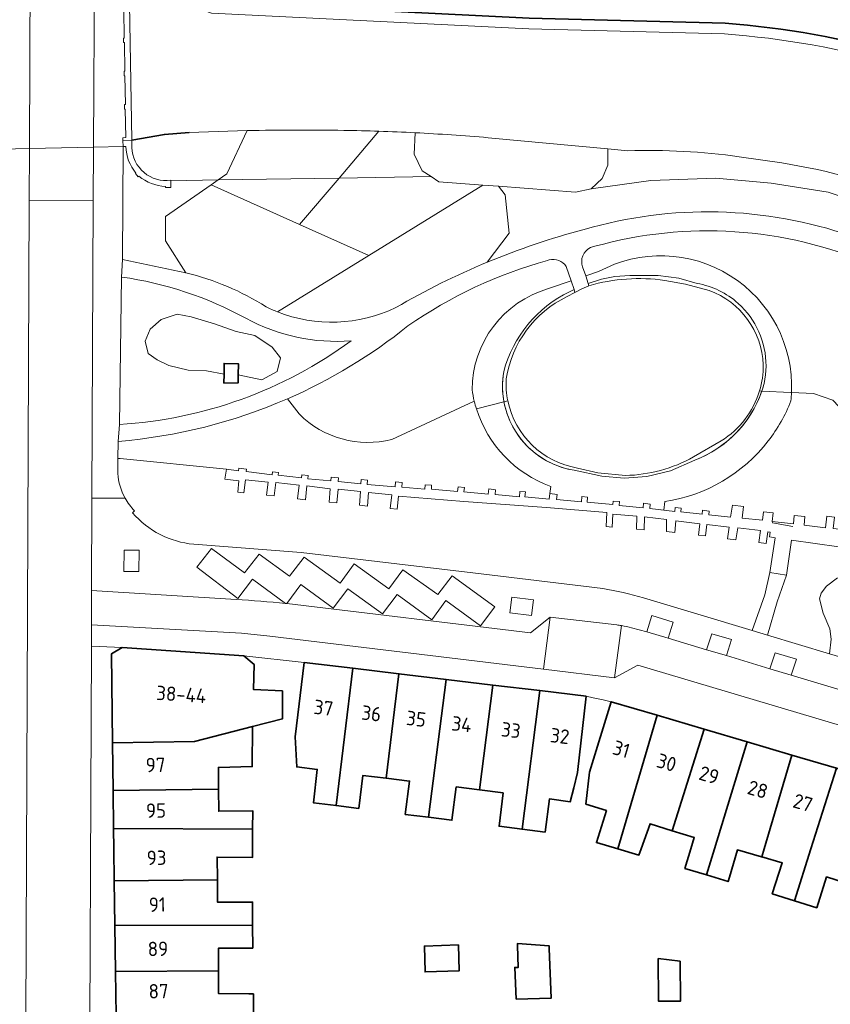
# Model space of a CAD drawing. Extents: x 150256 to 156914, y 461459 to 469481.
# Tile 305 of 656: x 155406 to 155483, y 463485 to 463578. Entities that reach past the tile are written whole.
import ezdxf
from ezdxf.enums import TextEntityAlignment as Align

# ---------------------------------------------------------------- set-up
doc = ezdxf.new("R2010")
doc.units = 0
doc.header["$LTSCALE"] = 0.75
for name, color, linetype, lineweight in [('B-RO-GK-BESCHOEIING-G', 251, 'GK-BESCHOEIING', 35), ('B-RO-GR-BEPLANTING_CULTUUR_HEESTERS-GV', 251, 'CONTINUOUS', 18), ('B-RO-GR-GROENVOORZIENING-GV', 251, 'CONTINUOUS', 18), ('B-RO-IE-TERREINAFSCHEIDING_KUNSTMATIG_HEKWERK-G', 251, 'IE-TERREINAFSCHEIDING-KUNSTMATIG', 18), ('B-RO-IE-TERREINAFSCHEIDING_KUNSTMATIG_MUUR-G', 251, 'IE-TERREINAFSCHEIDING-KUNSTMATIG-DICHT', 18), ('B-RO-IE-TERREINAFSCHEIDING_KUNSTMATIG_MUUR-GV', 251, 'CONTINUOUS', 18), ('B-RO-KW-KUNSTWERK_DEK-GV', 6, 'CONTINUOUS', 18), ('B-RO-OG-BEBOUWING-GV', 6, 'CONTINUOUS', 35), ('B-RO-OG-BEBOUWING-T18', 1, 'CONTINUOUS', 18), ('B-RO-OG-TERREIN_CULTUURSCHEIDING-GV', 251, 'CONTINUOUS', 18), ('B-RO-OG-WATER_SLOOT-GV', 251, 'CONTINUOUS', 18), ('B-RO-VH-VERHARDING_ASFALT-GV', 251, 'CONTINUOUS', 18), ('B-RO-VH-VERHARDING_BETON-GV', 251, 'CONTINUOUS', 18), ('B-RO-VH-VERHARDING_STRAATBAKSTEEN-GV', 251, 'CONTINUOUS', 18)]:
    doc.layers.add(name, color=color, linetype=linetype, lineweight=lineweight)
doc.styles.add('NLCS-ISO-M200-T18', font='NLCS-ISO.ttf', dxfattribs={"height": 360})
doc.linetypes.add('GK-BESCHOEIING', pattern='A,30,-5,[1,NLCS.SHX,S=1,R=0,X=0,Y=0],-5', length=40)
doc.linetypes.add('IE-TERREINAFSCHEIDING-KUNSTMATIG', pattern='A,4,[82,NLCS.SHX,S=0.75,R=90,X=0,Y=0],4,-2', length=10)
doc.linetypes.add('IE-TERREINAFSCHEIDING-KUNSTMATIG-DICHT', pattern='A,8,-1,[82,NLCS.SHX,S=0.75,R=90,X=0,Y=0],-1', length=10)

msp = doc.modelspace()

# ---------------------------------------------------------------- linework, layer by layer
at = {"layer": 'B-RO-GK-BESCHOEIING-G'}
for points in [[(155422.105, 463580.273), (155424.672, 463579.372), (155454.295, 463577.894), (155472.66, 463577.422)], [(155416.998, 463566.467), (155420.074, 463567.008), (155422.379, 463567.186)]]:
    msp.add_lwpolyline(points, dxfattribs=at)
msp.add_lwpolyline([(155489.224, 463574.456, 0.05276), (155472.66, 463577.422)], format="xyb", dxfattribs=at)
at = {"layer": 'B-RO-GR-BEPLANTING_CULTUUR_HEESTERS-GV'}
for points in [[(155431.624, 463542.223, -0.082651), (155415.74, 463538.222)], [(155476.094, 463542.889, -0.221934), (155469.824, 463536.466)], [(155478.839, 463542.026, 0.015373), (155478.899, 463542.807)], [(155478.899, 463542.807, -0.015373), (155478.839, 463542.026)], [(155449.338, 463541.272, -0.018284), (155449.137, 463541.988)], [(155456.306, 463533.989, -0.232895), (155449.338, 463541.272)], [(155449.338, 463541.272, 0.232895), (155456.306, 463533.989)], [(155458.517, 463535.506, -0.316225), (155451.922, 463541.927)], [(155476.714, 463538.266, 0.07217), (155478.839, 463542.026)], [(155478.839, 463542.026, -0.07217), (155476.714, 463538.266)], [(155441.4, 463538.405, -0.265829), (155432.718, 463540.791)], [(155467.006, 463532.577, 0.193745), (155476.714, 463538.266)], [(155476.714, 463538.266, -0.193745), (155467.006, 463532.577)]]:
    msp.add_lwpolyline(points, format="xyb", dxfattribs=at)
for points in [[(155432.718, 463540.791), (155431.624, 463542.223)], [(155478.899, 463542.807), (155478.825, 463542.811), (155476.112, 463542.941), (155476.094, 463542.889)], [(155482.768, 463542.073), (155480.962, 463542.71), (155478.899, 463542.807)], [(155449.137, 463541.988), (155441.4, 463538.405)], [(155451.922, 463541.927), (155449.338, 463541.272)], [(155415.74, 463538.222), (155415.709, 463536.627), (155415.917, 463536.606), (155425.884, 463535.621), (155427.014, 463535.467), (155427.045, 463535.705), (155427.759, 463535.612), (155427.728, 463535.404), (155430.167, 463535.094), (155430.198, 463535.362), (155430.763, 463535.3), (155430.732, 463535.062), (155432.934, 463534.813), (155432.965, 463535.081), (155433.56, 463535.019), (155433.528, 463534.721), (155435.67, 463534.533), (155435.702, 463534.86), (155436.386, 463534.797), (155436.355, 463534.47), (155438.496, 463534.251), (155438.528, 463534.638), (155439.123, 463534.576), (155439.091, 463534.189), (155441.709, 463533.968), (155441.741, 463534.414), (155442.366, 463534.352), (155442.334, 463533.935), (155444.506, 463533.746), (155444.538, 463534.133), (155445.133, 463534.101), (155445.131, 463533.743), (155447.57, 463533.523), (155447.632, 463533.97), (155448.227, 463533.907), (155448.165, 463533.491), (155450.426, 463533.272), (155450.488, 463533.777), (155451.113, 463533.685), (155451.081, 463533.239), (155453.372, 463533.02), (155453.404, 463533.525), (155453.939, 463533.493), (155453.877, 463533.017), (155456.168, 463532.798), (155456.23, 463533.333), (155456.306, 463533.989)], [(155469.824, 463536.466), (155467.555, 463535.47), (155465.311, 463534.925), (155463.2, 463534.767), (155461.09, 463534.961), (155458.517, 463535.506)], [(155456.306, 463533.989), (155456.23, 463533.333), (155456.914, 463533.241), (155456.852, 463532.765), (155459.203, 463532.545), (155459.235, 463533.051), (155459.77, 463532.989), (155459.738, 463532.513), (155462.148, 463532.293), (155462.179, 463532.621), (155462.744, 463532.588), (155462.713, 463532.201), (155464.974, 463531.982), (155465.006, 463532.429), (155465.63, 463532.336), (155465.598, 463531.92), (155466.91, 463531.764), (155467.006, 463532.577)], [(155467.006, 463532.577), (155466.91, 463531.764)], [(155466.91, 463531.764), (155467.948, 463531.641), (155467.98, 463532.027), (155468.545, 463531.965), (155468.514, 463531.608), (155470.507, 463531.39), (155470.538, 463531.777), (155471.163, 463531.685), (155471.131, 463531.328), (155473.184, 463531.11), (155473.368, 463532.24), (155474.379, 463532.116), (155474.255, 463531.015), (155476.159, 463530.828), (155476.281, 463531.601), (155477.174, 463531.508), (155477.081, 463530.704), (155479.074, 463530.487), (155479.137, 463531.26), (155480.148, 463531.166), (155480.085, 463530.363), (155482.078, 463530.115), (155482.202, 463531.216), (155482.916, 463531.123)]]:
    msp.add_lwpolyline(points, dxfattribs=at)
at = {"layer": 'B-RO-GR-GROENVOORZIENING-GV'}
for points in [[(155416.273, 463526.03), (155417.676, 463526.022), (155417.688, 463528.025), (155416.285, 463528.034)], [(155454.678, 463523.373), (155452.671, 463523.627), (155452.482, 463522.132), (155454.489, 463521.879)], [(155465.327, 463520.377), (155467.329, 463519.77), (155467.785, 463521.272), (155465.782, 463521.879)], [(155472.782, 463518.135), (155473.272, 463519.631), (155471.425, 463520.185), (155470.935, 463518.688)], [(155478.857, 463516.313), (155479.35, 463517.809), (155477.37, 463518.403), (155476.877, 463516.907)]]:
    msp.add_lwpolyline(points, close=True, dxfattribs=at)
at = {"layer": 'B-RO-IE-TERREINAFSCHEIDING_KUNSTMATIG_HEKWERK-G'}
for points in [[(155473.889, 463551.16, 0.139607), (155470.035, 463553.036)], [(155458.067, 463552.257, 0.217634), (155451.898, 463544.765)], [(155476.506, 463545.284, 0.214626), (155473.889, 463551.16)], [(155451.898, 463544.765, 0.417188), (155458.517, 463535.506)], [(155469.824, 463536.466, 0.241467), (155476.327, 463543.642)]]:
    msp.add_lwpolyline(points, format="xyb", dxfattribs=at)
msp.add_lwpolyline([(155476.327, 463543.642), (155476.46, 463544.458), (155476.506, 463545.284)], dxfattribs=at)
at = {"layer": 'B-RO-IE-TERREINAFSCHEIDING_KUNSTMATIG_MUUR-G'}
for points in [[(155442.366, 463534.352), (155441.741, 463534.414), (155441.709, 463533.968), (155439.091, 463534.189), (155439.123, 463534.576), (155438.528, 463534.638), (155438.496, 463534.251), (155436.355, 463534.47), (155436.386, 463534.797), (155435.702, 463534.86), (155435.67, 463534.533), (155433.528, 463534.721), (155433.56, 463535.019), (155432.965, 463535.081), (155432.934, 463534.813), (155430.732, 463535.062), (155430.763, 463535.3), (155430.198, 463535.362), (155430.167, 463535.094), (155427.728, 463535.404), (155427.759, 463535.612), (155427.045, 463535.705), (155427.014, 463535.467), (155425.884, 463535.621), (155425.731, 463534.669), (155427.039, 463534.514), (155426.945, 463533.473), (155427.51, 463533.411), (155427.665, 463534.63), (155429.807, 463534.382)], [(155429.807, 463534.382), (155429.652, 463533.192), (155430.366, 463533.099), (155430.521, 463534.349), (155432.722, 463534.1), (155432.537, 463532.821), (155433.311, 463532.728), (155433.436, 463534.037), (155435.607, 463533.759), (155435.512, 463532.509), (155436.226, 463532.447), (155436.351, 463533.755), (155438.463, 463533.507), (155438.368, 463532.228), (155439.111, 463532.135), (155439.207, 463533.414), (155441.408, 463533.196), (155441.253, 463531.917), (155441.908, 463531.854), (155442.032, 463533.074), (155448.161, 463532.568)], [(155456.914, 463533.241), (155456.23, 463533.333), (155456.168, 463532.798), (155453.877, 463533.017), (155453.939, 463533.493), (155453.404, 463533.525), (155453.372, 463533.02), (155451.081, 463533.239), (155451.113, 463533.685), (155450.488, 463533.777), (155450.426, 463533.272), (155448.165, 463533.491), (155448.227, 463533.907), (155447.632, 463533.97), (155447.57, 463533.523), (155445.131, 463533.743), (155445.133, 463534.101), (155444.538, 463534.133), (155444.506, 463533.746), (155442.334, 463533.935), (155442.366, 463534.352)], [(155477.081, 463530.704), (155477.174, 463531.508), (155476.281, 463531.601), (155476.159, 463530.828), (155474.255, 463531.015), (155474.379, 463532.116), (155473.368, 463532.24), (155473.184, 463531.11), (155471.131, 463531.328), (155471.163, 463531.685), (155470.538, 463531.777), (155470.507, 463531.39), (155468.514, 463531.608), (155468.545, 463531.965), (155467.98, 463532.027), (155467.948, 463531.641), (155465.598, 463531.92), (155465.63, 463532.336), (155465.006, 463532.429), (155464.974, 463531.982), (155462.713, 463532.201), (155462.744, 463532.588), (155462.179, 463532.621), (155462.148, 463532.293), (155459.738, 463532.513), (155459.77, 463532.989), (155459.235, 463533.051), (155459.203, 463532.545), (155456.852, 463532.765), (155456.914, 463533.241)], [(155448.161, 463532.568), (155455.897, 463532.025), (155461.579, 463531.552), (155461.513, 463530.243), (155462.078, 463530.181), (155462.144, 463531.401), (155464.375, 463531.211), (155464.339, 463529.991), (155465.083, 463529.928), (155465.119, 463531.148), (155467.171, 463530.9), (155467.166, 463529.769), (155467.939, 463529.676), (155468.033, 463530.777), (155470.294, 463530.499), (155470.17, 463529.428), (155470.824, 463529.365), (155470.949, 463530.436), (155473.06, 463530.188), (155472.906, 463529.087), (155473.68, 463528.994), (155473.864, 463530.124), (155475.976, 463529.876), (155475.821, 463528.746), (155476.505, 463528.654), (155476.66, 463529.754), (155476.892, 463529.72), (155476.845, 463529.259)], [(155417.271, 463531.696), (155417.085, 463531.526)], [(155487.61, 463529.345), (155485.588, 463529.652), (155485.65, 463530.336), (155484.817, 463530.4), (155484.785, 463529.834), (155482.792, 463530.052), (155482.916, 463531.123), (155482.202, 463531.216), (155482.078, 463530.115), (155480.085, 463530.363), (155480.148, 463531.166), (155479.137, 463531.26), (155479.074, 463530.487), (155477.081, 463530.704)], [(155477.081, 463530.704), (155477.108, 463530.583), (155479.028, 463530.235)], [(155422.815, 463528.582), (155432.9, 463527.79), (155448.992, 463525.898), (155461.188, 463524.411)], [(155475.21, 463520.474), (155465.023, 463523.559)], [(155476.645, 463520.039), (155482.449, 463518.308)]]:
    msp.add_lwpolyline(points, dxfattribs=at)
for points in [[(155417.085, 463531.526, 0.19689), (155422.815, 463528.582)], [(155461.188, 463524.411, -0.026616), (155465.023, 463523.559)]]:
    msp.add_lwpolyline(points, format="xyb", dxfattribs=at)
at = {"layer": 'B-RO-IE-TERREINAFSCHEIDING_KUNSTMATIG_MUUR-GV'}
for points in [[(155416.258, 463578.705), (155416.296, 463576.04), (155416.221, 463576.036), (155416.239, 463575.612), (155416.314, 463575.615), (155416.367, 463572.926), (155416.292, 463572.926), (155416.291, 463572.492), (155416.366, 463572.492), (155416.402, 463569.802), (155416.327, 463569.803), (155416.323, 463569.386), (155416.398, 463569.386), (155416.437, 463566.702), (155416.172, 463566.695), (155416.179, 463566.446), (155416.998, 463566.467), (155416.769, 463581.087)], [(155416.998, 463566.467), (155416.179, 463566.446), (155416.194, 463565.865), (155416.459, 463565.872)], [(155417.001, 463565.782), (155416.998, 463566.467)], [(155417.397, 463563.375), (155417.342, 463563.323), (155417.614, 463563.033), (155417.669, 463563.085)], [(155420.165, 463562.115), (155420.164, 463562.02), (155420.66, 463562.011), (155420.67, 463562.663), (155420.671, 463562.7)]]:
    msp.add_lwpolyline(points, dxfattribs=at)
for points in [[(155416.459, 463565.872, 0.174506), (155417.397, 463563.375)], [(155420.671, 463562.7, -0.441357), (155417.001, 463565.782)], [(155417.669, 463563.085, 0.156309), (155420.165, 463562.115)]]:
    msp.add_lwpolyline(points, format="xyb", dxfattribs=at)
at = {"layer": 'B-RO-KW-KUNSTWERK_DEK-GV'}
msp.add_lwpolyline([(155415.941, 463582.114), (155415.917, 463582.626), (155413.503, 463582.593), (155407.437, 463582.509), (155404.607, 463582.469), (155404.623, 463581.847), (155403.726, 463581.825), (155403.742, 463580.798), (155403.965, 463566.141), (155404.779, 463566.153), (155404.787, 463565.626), (155407.398, 463565.681), (155413.406, 463565.807), (155416.194, 463565.865), (155416.179, 463566.446), (155416.998, 463566.467), (155416.769, 463581.087), (155416.752, 463582.153)], close=True, dxfattribs=at)
at = {"layer": 'B-RO-OG-BEBOUWING-GV'}
for points in [[(155425.658, 463544.518), (155425.654, 463543.687), (155426.994, 463543.711), (155426.997, 463544.457), (155427.002, 463545.496), (155425.663, 463545.533)], [(155415.208, 463509.95), (155422.885, 463510.068), (155428.328, 463511.472), (155431.13, 463512.203), (155431.142, 463514.822), (155428.434, 463514.954), (155428.475, 463517.305), (155427.53, 463518.111), (155416.102, 463518.882), (155415.115, 463518.288)], [(155436.165, 463504.069), (155437.757, 463516.944), (155433.179, 463517.488), (155432.342, 463510.531), (155432.477, 463507.702), (155434.411, 463507.455), (155434.038, 463504.332)], [(155437.757, 463516.944), (155436.165, 463504.069), (155438.292, 463503.806), (155438.694, 463506.899), (155440.88, 463506.636), (155442.06, 463516.429)], [(155444.851, 463502.971), (155446.495, 463515.899), (155442.06, 463516.429), (155440.88, 463506.636), (155443.066, 463506.372), (155442.664, 463503.249)], [(155450.884, 463515.374), (155446.495, 463515.899), (155444.851, 463502.971), (155447.037, 463502.693), (155447.438, 463505.816), (155449.64, 463505.537)], [(155455.299, 463514.846), (155450.884, 463515.374), (155449.64, 463505.537), (155451.841, 463505.259), (155451.469, 463502.136), (155453.625, 463501.858)], [(155458.814, 463507.16), (155459.622, 463514.328), (155455.299, 463514.846), (155453.625, 463501.858), (155455.781, 463501.58), (155456.183, 463504.703), (155458.146, 463504.425), (155458.467, 463505.74)], [(155466.283, 463512.54), (155461.971, 463513.812), (155459.945, 463507.215), (155459.603, 463504.21), (155461.535, 463503.606), (155460.598, 463500.604), (155462.607, 463500.01)], [(155467.702, 463501.716), (155470.696, 463511.238), (155466.283, 463512.54), (155462.607, 463500.01), (155464.581, 463499.425), (155464.787, 463500), (155465.636, 463502.366)], [(155415.256, 463505.499), (155425.146, 463505.595), (155425.126, 463507.648), (155428.311, 463507.722), (155428.328, 463511.472), (155422.885, 463510.068), (155415.208, 463509.95)], [(155470.696, 463511.238), (155467.702, 463501.716), (155469.767, 463501.067), (155469.442, 463500), (155468.89, 463498.184), (155470.916, 463497.562), (155471.664, 463500), (155474.749, 463510.042)], [(155474.749, 463510.042), (155471.664, 463500), (155470.916, 463497.562), (155472.941, 463496.94), (155473.074, 463497.356), (155473.829, 463499.92), (155476.079, 463499.266), (155476.114, 463499.256), (155476.333, 463500), (155478.932, 463508.808)], [(155479.175, 463495.146), (155480.713, 463500), (155483.115, 463507.574), (155478.932, 463508.808), (155476.333, 463500), (155476.114, 463499.256), (155478.03, 463498.699), (155477.088, 463495.808)], [(155483.115, 463507.574), (155480.713, 463500), (155479.175, 463495.146), (155481.261, 463494.485), (155482.179, 463497.384), (155484.015, 463496.802), (155484.05, 463496.877), (155485.35, 463499.413), (155485.533, 463500), (155487.5, 463506.28)], [(155425.146, 463505.595), (155415.256, 463505.499), (155415.295, 463501.915), (155428.342, 463501.855), (155428.35, 463503.585), (155425.166, 463503.541)], [(155415.295, 463501.915), (155415.316, 463500), (155415.361, 463497.017), (155425.032, 463497.122), (155425.009, 463499.235), (155428.33, 463499.21), (155428.333, 463500), (155428.342, 463501.855)], [(155415.361, 463497.017), (155415.425, 463492.812), (155428.338, 463492.863), (155428.33, 463495.021), (155425.055, 463495.008), (155425.032, 463497.122)], [(155415.49, 463488.526), (155425.14, 463488.564), (155425.132, 463490.692), (155428.347, 463490.704), (155428.338, 463492.863), (155415.425, 463492.812)], [(155447.65, 463491.026), (155444.461, 463490.892), (155444.528, 463488.473), (155447.703, 463488.567)], [(155456.176, 463490.68), (155456.168, 463490.911), (155453.191, 463491.148), (155453.197, 463490.965), (155453.264, 463488.893), (155452.931, 463488.892), (155453.077, 463485.92), (155456.336, 463486.01)], [(155468.45, 463489.493), (155466.395, 463489.723), (155466.411, 463485.734), (155468.495, 463485.742)], [(155425.14, 463488.564), (155415.49, 463488.526), (155415.553, 463484.374), (155428.417, 463484.334), (155428.423, 463486.418), (155427.973, 463486.421), (155425.149, 463486.435)]]:
    msp.add_lwpolyline(points, close=True, dxfattribs=at)
at = {"layer": 'B-RO-OG-TERREIN_CULTUURSCHEIDING-GV'}
for points in [[(155416.459, 463565.872), (155416.194, 463565.865), (155416.12, 463555.272), (155422.072, 463554.025), (155420.153, 463557.026), (155420.153, 463559.319), (155424.44, 463562.277)], [(155417.669, 463563.085), (155417.614, 463563.033), (155417.342, 463563.323), (155417.397, 463563.375)], [(155424.44, 463562.277), (155425.101, 463562.733), (155420.67, 463562.663), (155420.66, 463562.011), (155420.164, 463562.02), (155420.165, 463562.115)], [(155534.801, 463527.631), (155528.028, 463532.536), (155523.468, 463536.415), (155518.401, 463541.306), (155512.641, 463545.911), (155506.806, 463550.002), (155500.667, 463554.124), (155490.24, 463558.997), (155482.326, 463561.581), (155476.994, 463562.434), (155471.786, 463562.894), (155465.709, 463562.693), (155460.107, 463561.9), (155458.625, 463561.603), (155451.394, 463562.146), (155452.043, 463561.351), (155452.424, 463557.752), (155450.359, 463555.025)], [(155430.66, 463550.369), (155439.234, 463555.658), (155432.754, 463558.557), (155424.44, 463562.277), (155420.153, 463559.319), (155420.153, 463557.026), (155422.072, 463554.025)], [(155451.394, 463562.146), (155449.933, 463562.256), (155439.234, 463555.658), (155430.66, 463550.369)], [(155450.359, 463555.025), (155452.424, 463557.752), (155452.043, 463561.351), (155451.394, 463562.146)], [(155456.098, 463552.548), (155458.22, 463553.267), (155457.765, 463554.621)], [(155459.303, 463554.585), (155459.588, 463553.73), (155460.789, 463554.137)], [(155416.041, 463553.628), (155415.842, 463539.801)], [(155458.494, 463552.45), (155458.22, 463553.267), (155456.098, 463552.548)], [(155460.789, 463554.137), (155459.588, 463553.73), (155459.822, 463553.028), (155461.055, 463553.444), (155462.314, 463553.67), (155463.726, 463553.767), (155466.374, 463553.767), (155468.32, 463553.532), (155470.035, 463553.036)], [(155470.035, 463553.036), (155468.32, 463553.532), (155466.374, 463553.767), (155463.726, 463553.767), (155462.314, 463553.67), (155461.055, 463553.444), (155459.822, 463553.028), (155459.893, 463552.816)], [(155467.01, 463553.31), (155468.949, 463552.961), (155471.175, 463552.366)], [(155457.837, 463551.798), (155458.581, 463552.192), (155458.494, 463552.45), (155458.067, 463552.257)], [(155458.067, 463552.257), (155458.494, 463552.45)], [(155476.327, 463543.642), (155476.46, 463544.458), (155476.506, 463545.284)], [(155476.506, 463545.284), (155476.46, 463544.458), (155476.327, 463543.642)], [(155431.624, 463542.223), (155432.718, 463540.791)], [(155475.896, 463542.951), (155476.112, 463542.941)], [(155476.094, 463542.889), (155476.112, 463542.941), (155475.896, 463542.951)], [(155476.112, 463542.941), (155478.825, 463542.811), (155478.899, 463542.807)], [(155478.899, 463542.807), (155480.962, 463542.71), (155482.768, 463542.073), (155483.9, 463540.905), (155484.874, 463539.578), (155486.136, 463537.171), (155486.773, 463534.883), (155487.039, 463532.794), (155487.242, 463529.401), (155487.61, 463529.345)], [(155441.4, 463538.405), (155449.137, 463541.988)], [(155449.338, 463541.272), (155451.922, 463541.927)], [(155451.922, 463541.927), (155452.285, 463542.019)], [(155452.285, 463542.019), (155451.922, 463541.927)], [(155472.294, 463538.267), (155469.699, 463536.761)], [(155415.709, 463536.627), (155415.682, 463535.213)], [(155465.023, 463523.559), (155475.21, 463520.474), (155476.399, 463523.833), (155476.858, 463525.91), (155477.363, 463529.179), (155476.845, 463529.259), (155476.892, 463529.72), (155476.66, 463529.754), (155476.505, 463528.654), (155475.821, 463528.746), (155475.976, 463529.876), (155473.864, 463530.124), (155473.68, 463528.994), (155472.906, 463529.087), (155473.06, 463530.188), (155470.949, 463530.436), (155470.824, 463529.365), (155470.17, 463529.428), (155470.294, 463530.499), (155468.033, 463530.777), (155467.939, 463529.676), (155467.166, 463529.769), (155467.171, 463530.9), (155465.119, 463531.148), (155465.083, 463529.928), (155464.339, 463529.991), (155464.375, 463531.211), (155462.144, 463531.401), (155462.078, 463530.181), (155461.513, 463530.243), (155461.579, 463531.552), (155455.897, 463532.025), (155448.161, 463532.568), (155442.032, 463533.074), (155441.908, 463531.854), (155441.253, 463531.917), (155441.408, 463533.196), (155439.207, 463533.414), (155439.111, 463532.135), (155438.368, 463532.228), (155438.463, 463533.507), (155436.351, 463533.755), (155436.226, 463532.447), (155435.512, 463532.509), (155435.607, 463533.759), (155433.436, 463534.037), (155433.311, 463532.728), (155432.537, 463532.821), (155432.722, 463534.1), (155430.521, 463534.349), (155430.366, 463533.099), (155429.652, 463533.192), (155429.807, 463534.382), (155427.665, 463534.63), (155427.51, 463533.411), (155426.945, 463533.473), (155427.039, 463534.514), (155425.731, 463534.669), (155425.884, 463535.621), (155415.917, 463536.606), (155415.709, 463536.627)], [(155458.517, 463535.506), (155461.09, 463534.961), (155463.2, 463534.767), (155465.311, 463534.925), (155467.555, 463535.47), (155469.824, 463536.466)], [(155463.317, 463535.022), (155460.739, 463535.256), (155458.805, 463535.724)], [(155417.271, 463531.696), (155417.085, 463531.526)], [(155422.815, 463528.582), (155432.9, 463527.79), (155448.992, 463525.898), (155461.188, 463524.411)], [(155485.55, 463528.015), (155478.888, 463528.967), (155478.428, 463525.661), (155477.536, 463523.175), (155476.645, 463520.039), (155482.449, 463518.308), (155482.608, 463519.677), (155482.503, 463520.638), (155481.878, 463522.097), (155481.53, 463523.452), (155481.691, 463523.975), (155482.171, 463524.641), (155483.211, 463525.413)]]:
    msp.add_lwpolyline(points, dxfattribs=at)
for points in [[(155417.397, 463563.375, -0.174506), (155416.459, 463565.872)], [(155420.165, 463562.115, -0.156309), (155417.669, 463563.085)], [(155459.438, 463558.084, -0.15578), (155484.499, 463557.478)], [(155450.359, 463555.025, -0.0338), (155459.438, 463558.084)], [(155486.401, 463554.809, 0.170861), (155460.45, 463556.511)], [(155460.035, 463556.387, 0.390682), (155459.303, 463554.585)], [(155460.45, 463556.511, 0.076737), (155460.035, 463556.387)], [(155455.99, 463555.18, 0.083833), (155442.914, 463549.054)], [(155456.159, 463555.229, 0.028874), (155455.99, 463555.18)], [(155457.765, 463554.621, 0.306297), (155456.159, 463555.229)], [(155478.899, 463542.807, 0.583781), (155460.789, 463554.137)], [(155460.789, 463554.137, -0.583781), (155478.899, 463542.807)], [(155441.777, 463550.767, -0.033797), (155450.359, 463555.025)], [(155427.714, 463549.764, 0.090297), (155416.041, 463553.628)], [(155422.072, 463554.025, -0.082111), (155429.607, 463550.838)], [(155459.893, 463552.816, -0.106789), (155467.01, 463553.31)], [(155456.098, 463552.548, 0.333081), (155448.928, 463543.059)], [(155448.928, 463543.059, -0.333081), (155456.098, 463552.548)], [(155473.889, 463551.16, 0.139607), (155470.035, 463553.036)], [(155470.035, 463553.036, -0.139607), (155473.889, 463551.16)], [(155471.175, 463552.366, -0.304804), (155476.243, 463545.397)], [(155458.067, 463552.257, 0.217634), (155451.898, 463544.765)], [(155451.898, 463544.765, -0.217634), (155458.067, 463552.257)], [(155452.122, 463544.082, -0.244579), (155457.837, 463551.798)], [(155429.607, 463550.838, 0.019818), (155430.66, 463550.369)], [(155430.66, 463550.369, 0.209408), (155441.777, 463550.767)], [(155476.506, 463545.284, 0.214626), (155473.889, 463551.16)], [(155473.889, 463551.16, -0.214626), (155476.506, 463545.284)], [(155437.573, 463547.637, -0.142936), (155427.714, 463549.764)], [(155442.914, 463549.054, -0.066374), (155431.624, 463542.223)], [(155415.842, 463539.801, 0.143573), (155437.573, 463547.637)], [(155476.243, 463545.397, -0.07562), (155475.896, 463542.951)], [(155451.898, 463544.765, 0.089499), (155451.922, 463541.927)], [(155451.922, 463541.927, -0.089499), (155451.898, 463544.765)], [(155452.285, 463542.019, -0.064488), (155452.122, 463544.082)], [(155476.112, 463542.941, 0.018991), (155476.327, 463543.642)], [(155476.327, 463543.642, -0.018991), (155476.112, 463542.941)], [(155448.928, 463543.059, 0.025163), (155449.137, 463541.988)], [(155449.137, 463541.988, -0.025163), (155448.928, 463543.059)], [(155469.824, 463536.466, 0.221934), (155476.094, 463542.889)], [(155475.896, 463542.951, -0.184621), (155472.294, 463538.267)], [(155449.137, 463541.988, 0.018284), (155449.338, 463541.272)], [(155451.922, 463541.927, 0.316225), (155458.517, 463535.506)], [(155458.805, 463535.724, -0.308313), (155452.285, 463542.019)], [(155432.718, 463540.791, 0.265829), (155441.4, 463538.405)], [(155469.699, 463536.761, -0.122051), (155463.317, 463535.022)], [(155415.682, 463535.213, 0.106746), (155416.381, 463532.898)], [(155416.381, 463532.898, 0.06499), (155417.271, 463531.696)], [(155417.085, 463531.526, 0.19689), (155422.815, 463528.582)], [(155461.188, 463524.411, -0.026616), (155465.023, 463523.559)]]:
    msp.add_lwpolyline(points, format="xyb", dxfattribs=at)
for points in [[(155424.44, 463562.277), (155432.754, 463558.557), (155436.456, 463562.914), (155425.101, 463562.733)], [(155439.234, 463555.658), (155449.933, 463562.256), (155445.805, 463562.567), (155445.077, 463563.052), (155436.456, 463562.914), (155432.754, 463558.557)], [(155425.658, 463544.518), (155425.663, 463545.533), (155427.002, 463545.496), (155426.997, 463544.457), (155429.202, 463543.984), (155430.633, 463544.765), (155430.958, 463546.066), (155430.178, 463547.041), (155428.552, 463548.147), (155426.796, 463548.537), (155424.78, 463549.253), (155422.568, 463549.903), (155421.267, 463550.163), (155419.772, 463549.643), (155418.731, 463548.732), (155418.276, 463547.627), (155418.536, 463546.456), (155419.381, 463545.87), (155420.487, 463545.35), (155422.308, 463544.895), (155423.999, 463544.83)], [(155425.658, 463544.518), (155423.999, 463544.83), (155422.308, 463544.895), (155420.487, 463545.35), (155419.381, 463545.87), (155418.536, 463546.456), (155418.276, 463547.627), (155418.731, 463548.732), (155419.772, 463549.643), (155421.267, 463550.163), (155422.568, 463549.903), (155424.78, 463549.253), (155426.796, 463548.537), (155428.552, 463548.147), (155430.178, 463547.041), (155430.958, 463546.066), (155430.633, 463544.765), (155429.202, 463543.984), (155426.997, 463544.457), (155426.994, 463543.711), (155425.654, 463543.687)]]:
    msp.add_lwpolyline(points, close=True, dxfattribs=at)
at = {"layer": 'B-RO-OG-WATER_SLOOT-GV'}
for points in [[(155423.363, 463585.499), (155421.867, 463585.383), (155422.365, 463585.073), (155423.535, 463583.512), (155423.275, 463582.146), (155422.105, 463580.273), (155424.672, 463579.372), (155454.295, 463577.894), (155472.66, 463577.422)], [(155472.66, 463577.422), (155454.295, 463577.894), (155424.672, 463579.372), (155422.105, 463580.273), (155416.752, 463582.153), (155416.769, 463581.087), (155424.478, 463578.381), (155454.257, 463576.895), (155472.598, 463576.423)], [(155261.261, 463564.877), (155269.923, 463564.761), (155275.685, 463564.776), (155309.93, 463564.867), (155322.704, 463564.901), (155340.533, 463564.947), (155360.185, 463565.084), (155370.916, 463565.347), (155375.091, 463565.26), (155386.713, 463565.175), (155401.059, 463564.949), (155403.965, 463566.141), (155404.779, 463566.153), (155404.787, 463565.626), (155407.398, 463565.681), (155413.406, 463565.807), (155416.194, 463565.865), (155416.179, 463566.446), (155416.998, 463566.467), (155416.769, 463581.087)], [(155472.598, 463576.423), (155454.257, 463576.895), (155424.478, 463578.381), (155416.769, 463581.087), (155416.998, 463566.467), (155420.074, 463567.008), (155422.379, 463567.186), (155427.837, 463567.362)], [(155425.101, 463562.733), (155425.917, 463563.296), (155427.837, 463567.362), (155422.379, 463567.186), (155420.074, 463567.008), (155416.998, 463566.467), (155417.001, 463565.782)], [(155427.837, 463567.362), (155425.917, 463563.296), (155425.101, 463562.733), (155436.456, 463562.914), (155440.185, 463567.299)], [(155440.185, 463567.299), (155436.456, 463562.914), (155445.077, 463563.052)], [(155443.587, 463567.16), (155443.507, 463565.16), (155444.248, 463563.604), (155445.077, 463563.052), (155445.805, 463562.567), (155449.933, 463562.256), (155451.394, 463562.146), (155458.625, 463561.603), (155460.107, 463561.9)], [(155445.077, 463563.052), (155444.248, 463563.604), (155443.507, 463565.16), (155443.587, 463567.16)], [(155460.107, 463561.9), (155461.145, 463562.863), (155461.663, 463564.123), (155461.663, 463565.645), (155450.437, 463566.694)], [(155450.437, 463566.694), (155461.663, 463565.645), (155463.526, 463565.471)], [(155463.526, 463565.471), (155461.663, 463565.645), (155461.663, 463564.123), (155461.145, 463562.863), (155460.107, 463561.9), (155465.709, 463562.693), (155471.786, 463562.894), (155476.994, 463562.434), (155482.326, 463561.581), (155490.24, 463558.997), (155500.667, 463554.124), (155506.806, 463550.002), (155512.641, 463545.911), (155518.401, 463541.306), (155523.468, 463536.415), (155528.028, 463532.536), (155534.801, 463527.631)], [(155477.985, 463564.33), (155474, 463564.915)], [(155474, 463564.915), (155477.985, 463564.33)], [(155420.671, 463562.7), (155420.67, 463562.663), (155425.101, 463562.733)]]:
    msp.add_lwpolyline(points, dxfattribs=at)
for points in [[(155472.66, 463577.422, -0.05276), (155489.224, 463574.456)], [(155489.224, 463574.456, 0.05276), (155472.66, 463577.422)], [(155488.945, 463573.495, 0.05275), (155472.598, 463576.423)], [(155472.598, 463576.423, -0.05275), (155488.945, 463573.495)], [(155436.898, 463567.383, 0.009602), (155427.837, 463567.362)], [(155427.837, 463567.362, -0.009602), (155436.898, 463567.383)], [(155440.185, 463567.299, 0.004264), (155436.898, 463567.383)], [(155436.898, 463567.383, -0.004264), (155440.185, 463567.299)], [(155443.587, 463567.16, 0.004402), (155440.185, 463567.299)], [(155440.185, 463567.299, -0.004402), (155443.587, 463567.16)], [(155450.437, 463566.694, 0.008758), (155443.587, 463567.16)], [(155443.587, 463567.16, -0.008758), (155450.437, 463566.694)], [(155417.001, 463565.782, 0.441357), (155420.671, 463562.7)], [(155474, 463564.915, 0.040859), (155463.526, 463565.471)], [(155463.526, 463565.471, -0.040859), (155474, 463564.915)], [(155491.033, 463560.696, 0.057178), (155477.985, 463564.33)], [(155477.985, 463564.33, -0.057178), (155491.033, 463560.696)]]:
    msp.add_lwpolyline(points, format="xyb", dxfattribs=at)
at = {"layer": 'B-RO-VH-VERHARDING_ASFALT-GV'}
for points in [[(155484.499, 463557.478, 0.15578), (155459.438, 463558.084)], [(155459.438, 463558.084, 0.0338), (155450.359, 463555.025)], [(155460.45, 463556.511, -0.170861), (155486.401, 463554.809)], [(155459.303, 463554.585, -0.390682), (155460.035, 463556.387)], [(155460.035, 463556.387, -0.076737), (155460.45, 463556.511)], [(155442.914, 463549.054, -0.083833), (155455.99, 463555.18)], [(155455.99, 463555.18, -0.028874), (155456.159, 463555.229)], [(155456.159, 463555.229, -0.306297), (155457.765, 463554.621)], [(155450.359, 463555.025, 0.033797), (155441.777, 463550.767)], [(155416.041, 463553.628, -0.090297), (155427.714, 463549.764)], [(155429.607, 463550.838, 0.082111), (155422.072, 463554.025)], [(155430.66, 463550.369, -0.019818), (155429.607, 463550.838)], [(155441.777, 463550.767, -0.209408), (155430.66, 463550.369)], [(155427.714, 463549.764, 0.142936), (155437.573, 463547.637)], [(155431.624, 463542.223, 0.066374), (155442.914, 463549.054)], [(155437.573, 463547.637, -0.143573), (155415.842, 463539.801)], [(155415.74, 463538.222, 0.082651), (155431.624, 463542.223)]]:
    msp.add_lwpolyline(points, format="xyb", dxfattribs=at)
for points in [[(155422.072, 463554.025), (155416.12, 463555.272), (155416.041, 463553.628)], [(155457.765, 463554.621), (155458.22, 463553.267), (155458.494, 463552.45), (155458.581, 463552.192), (155459.222, 463552.536), (155459.893, 463552.816), (155459.822, 463553.028), (155459.588, 463553.73), (155459.303, 463554.585)], [(155415.842, 463539.801), (155415.74, 463538.222)]]:
    msp.add_lwpolyline(points, dxfattribs=at)
at = {"layer": 'B-RO-VH-VERHARDING_BETON-GV'}
for points in [[(155467.01, 463553.31, 0.106789), (155459.893, 463552.816)], [(155476.243, 463545.397, 0.304804), (155471.175, 463552.366)], [(155457.837, 463551.798, 0.244579), (155452.122, 463544.082)], [(155475.896, 463542.951, 0.07562), (155476.243, 463545.397)], [(155452.122, 463544.082, 0.064488), (155452.285, 463542.019)], [(155472.294, 463538.267, 0.184621), (155475.896, 463542.951)], [(155452.285, 463542.019, 0.308313), (155458.805, 463535.724)], [(155463.317, 463535.022, 0.122051), (155469.699, 463536.761)]]:
    msp.add_lwpolyline(points, format="xyb", dxfattribs=at)
for points in [[(155471.175, 463552.366), (155468.949, 463552.961), (155467.01, 463553.31)], [(155459.893, 463552.816), (155459.222, 463552.536), (155458.581, 463552.192), (155457.837, 463551.798)], [(155469.699, 463536.761), (155472.294, 463538.267)], [(155458.805, 463535.724), (155460.739, 463535.256), (155463.317, 463535.022)]]:
    msp.add_lwpolyline(points, dxfattribs=at)
at = {"layer": 'B-RO-VH-VERHARDING_STRAATBAKSTEEN-GV'}
for points in [[(155404.391, 463578.527), (155404.42, 463575.811), (155404.495, 463575.812), (155404.499, 463575.409), (155404.424, 463575.408), (155404.443, 463572.692), (155404.518, 463572.693), (155404.523, 463572.276), (155404.448, 463572.275), (155404.488, 463569.564), (155404.563, 463569.563), (155404.56, 463569.151), (155404.485, 463569.151), (155404.51, 463566.429), (155404.775, 463566.433), (155404.779, 463566.153), (155404.787, 463565.626), (155407.398, 463565.681), (155407.471, 463582.168)], [(155407.471, 463582.168), (155407.398, 463565.681), (155413.406, 463565.807), (155413.503, 463582.593), (155407.437, 463582.509)], [(155413.503, 463582.593), (155413.406, 463565.807), (155416.194, 463565.865), (155416.179, 463566.446), (155416.172, 463566.695), (155416.437, 463566.702), (155416.398, 463569.386), (155416.323, 463569.386), (155416.327, 463569.803), (155416.402, 463569.802), (155416.366, 463572.492), (155416.291, 463572.492), (155416.292, 463572.926), (155416.367, 463572.926), (155416.314, 463575.615), (155416.239, 463575.612), (155416.221, 463576.036), (155416.296, 463576.04), (155416.258, 463578.705)], [(155406.649, 463383.366), (155406.656, 463386.597), (155406.742, 463408.472), (155406.751, 463410.603), (155406.792, 463421.093), (155406.811, 463425.903), (155406.941, 463458.676), (155406.946, 463460.037), (155409.173, 463460.021), (155409.191, 463468.581), (155407.005, 463468.616), (155407.377, 463560.806), (155407.398, 463565.681), (155404.787, 463565.626), (155404.522, 463565.622)], [(155415.709, 463536.627), (155415.74, 463538.222), (155415.842, 463539.801), (155416.041, 463553.628), (155416.12, 463555.272), (155416.194, 463565.865), (155413.406, 463565.807), (155413.376, 463560.781), (155413.267, 463532.906), (155413.528, 463532.906), (155416.381, 463532.898)], [(155415.682, 463535.213), (155415.709, 463536.627)], [(155416.381, 463532.898), (155413.528, 463532.906), (155413.267, 463532.906), (155413.233, 463524.229), (155426.787, 463523.383)], [(155417.085, 463531.526), (155417.271, 463531.696)], [(155461.188, 463524.411), (155448.992, 463525.898), (155432.9, 463527.79), (155422.815, 463528.582)], [(155431.427, 463523.019), (155428.336, 463525.304), (155426.949, 463523.5), (155423.093, 463526.438), (155424.471, 463528.191), (155427.593, 463525.884), (155428.959, 463527.648), (155431.812, 463525.586), (155433.186, 463527.356), (155436.568, 463524.913), (155437.875, 463526.723), (155441.112, 463524.404), (155442.44, 463526.191), (155445.728, 463523.849), (155447.066, 463525.628), (155451.067, 463522.717), (155449.728, 463520.917), (155446.467, 463523.304), (155445.15, 463521.491), (155441.888, 463523.855), (155440.534, 463522.035), (155437.283, 463524.397), (155435.907, 463522.591), (155432.852, 463524.801), (155431.536, 463523.006), (155454.421, 463520.255), (155456.252, 463521.741), (155462.497, 463521.015)], [(155483.211, 463525.413), (155482.171, 463524.641), (155481.691, 463523.975), (155481.53, 463523.452), (155481.878, 463522.097), (155482.503, 463520.638), (155482.608, 463519.677), (155482.449, 463518.308), (155483.823, 463517.899)], [(155413.233, 463524.229), (155413.22, 463521.031), (155427.285, 463520.227), (155429.942, 463519.954), (155455.632, 463516.866), (155456.252, 463521.741), (155454.421, 463520.255), (155431.536, 463523.006), (155431.427, 463523.019)], [(155426.787, 463523.383), (155413.233, 463524.229)], [(155476.645, 463520.039), (155475.21, 463520.474), (155465.023, 463523.559)], [(155463.889, 463520.738), (155465.327, 463520.377), (155465.782, 463521.879), (155467.785, 463521.272), (155467.329, 463519.77), (155470.935, 463518.688), (155471.425, 463520.185), (155473.272, 463519.631), (155472.782, 463518.135), (155476.877, 463516.907), (155477.37, 463518.403), (155479.35, 463517.809), (155478.857, 463516.313), (155482.624, 463515.184)], [(155484.954, 463511.15), (155464.481, 463517.247), (155462.278, 463516.042), (155455.632, 463516.866), (155429.942, 463519.954), (155427.285, 463520.227), (155413.22, 463521.031), (155413.212, 463519.033), (155416.102, 463518.882), (155427.53, 463518.111), (155433.179, 463517.488), (155437.757, 463516.944), (155442.06, 463516.429), (155446.495, 463515.899), (155450.884, 463515.374), (155455.299, 463514.846), (155459.622, 463514.328), (155460.286, 463514.182), (155461.234, 463513.974), (155461.971, 463513.812)], [(155456.252, 463521.741), (155455.632, 463516.866), (155462.278, 463516.042), (155462.944, 463520.952)], [(155462.497, 463521.015), (155456.252, 463521.741)], [(155462.944, 463520.952), (155462.278, 463516.042), (155464.481, 463517.247), (155484.954, 463511.15), (155486.361, 463509.656), (155488.509, 463513.073), (155487.457, 463513.735), (155484.604, 463514.59), (155482.624, 463515.184), (155478.857, 463516.313), (155476.877, 463516.907), (155472.782, 463518.135), (155470.935, 463518.688), (155467.329, 463519.77)], [(155467.329, 463519.77), (155465.327, 463520.377), (155463.889, 463520.738)], [(155490.909, 463515.786), (155483.823, 463517.899), (155482.449, 463518.308), (155476.645, 463520.039)], [(155461.971, 463513.812), (155466.283, 463512.54), (155470.696, 463511.238), (155474.749, 463510.042), (155478.932, 463508.808), (155483.115, 463507.574)]]:
    msp.add_lwpolyline(points, dxfattribs=at)
for points in [[(155407.398, 463565.681), (155407.377, 463560.806), (155413.376, 463560.781), (155413.406, 463565.807)], [(155413.019, 463469.896), (155413.212, 463519.033), (155413.22, 463521.031), (155413.233, 463524.229), (155413.267, 463532.906), (155413.376, 463560.781), (155407.377, 463560.806), (155407.005, 463468.616), (155409.191, 463468.581), (155409.194, 463469.9)], [(155416.273, 463526.03), (155416.285, 463528.034), (155417.688, 463528.025), (155417.676, 463526.022)], [(155431.536, 463523.006), (155432.852, 463524.801), (155435.907, 463522.591), (155437.283, 463524.397), (155440.534, 463522.035), (155441.888, 463523.855), (155445.15, 463521.491), (155446.467, 463523.304), (155449.728, 463520.917), (155451.067, 463522.717), (155447.066, 463525.628), (155445.728, 463523.849), (155442.44, 463526.191), (155441.112, 463524.404), (155437.875, 463526.723), (155436.568, 463524.913), (155433.186, 463527.356), (155431.812, 463525.586), (155428.959, 463527.648), (155427.593, 463525.884), (155424.471, 463528.191), (155423.093, 463526.438), (155426.949, 463523.5), (155428.336, 463525.304), (155431.427, 463523.019)], [(155478.428, 463525.661), (155476.858, 463525.91), (155476.399, 463523.833), (155475.21, 463520.474), (155476.645, 463520.039), (155477.536, 463523.175)], [(155454.678, 463523.373), (155454.489, 463521.879), (155452.482, 463522.132), (155452.671, 463523.627)], [(155415.687, 463475.56), (155415.622, 463479.827), (155415.553, 463484.374), (155415.49, 463488.526), (155415.425, 463492.812), (155415.361, 463497.017), (155415.316, 463500), (155415.295, 463501.915), (155415.256, 463505.499), (155415.208, 463509.95), (155415.115, 463518.288), (155416.102, 463518.882), (155413.212, 463519.033), (155413.019, 463469.896), (155413.009, 463466.853), (155415.818, 463466.9), (155415.749, 463471.462)]]:
    msp.add_lwpolyline(points, close=True, dxfattribs=at)
for points in [[(155416.381, 463532.898, -0.106746), (155415.682, 463535.213)], [(155417.271, 463531.696, -0.06499), (155416.381, 463532.898)], [(155422.815, 463528.582, -0.19689), (155417.085, 463531.526)], [(155465.023, 463523.559, 0.026616), (155461.188, 463524.411)], [(155431.427, 463523.019, 0.014666), (155426.787, 463523.383)], [(155426.787, 463523.383, -0.014666), (155431.427, 463523.019)], [(155462.944, 463520.952, 0.011277), (155462.497, 463521.015)], [(155462.497, 463521.015, -0.011277), (155462.944, 463520.952)], [(155463.889, 463520.738, 0.027311), (155462.944, 463520.952)], [(155462.944, 463520.952, -0.027311), (155463.889, 463520.738)]]:
    msp.add_lwpolyline(points, format="xyb", dxfattribs=at)

# ---------------------------------------------------------------- texts
at = {"layer": 'B-RO-OG-BEBOUWING-T18', "style": 'NLCS-ISO-M200-T18'}
for s, rotation, p in [('38-44', 356.2, (155421.65, 463514.498)), ('37', 353.2, (155434.991, 463513.245)), ('36', 353.2, (155439.483, 463512.709)), ('35', 353.2, (155443.685, 463512.206)), ('34', 353.2, (155447.957, 463511.696)), ('33', 353.2, (155452.575, 463511.143)), ('32', 353.2, (155457.164, 463510.594)), ('31', 343.6, (155462.93, 463509.359)), ('30', 343.6, (155467.182, 463508.104)), ('97', 0.6, (155419.231, 463507.877)), ('29', 343.6, (155471.166, 463506.929)), ('28', 343.6, (155475.732, 463505.582)), ('27', 343.6, (155479.962, 463504.334)), ('95', 0.6, (155419.277, 463503.604)), ('93', 0.9, (155419.329, 463499.178)), ('91', 0.9, (155419.395, 463494.784)), ('89', 0.9, (155419.458, 463490.639)), ('87', 0.9, (155419.519, 463486.67))]:
    msp.add_text(s, height=1.35, rotation=rotation, dxfattribs=at).set_placement(p, align=Align.MIDDLE)

doc.saveas('drawing.dxf')
